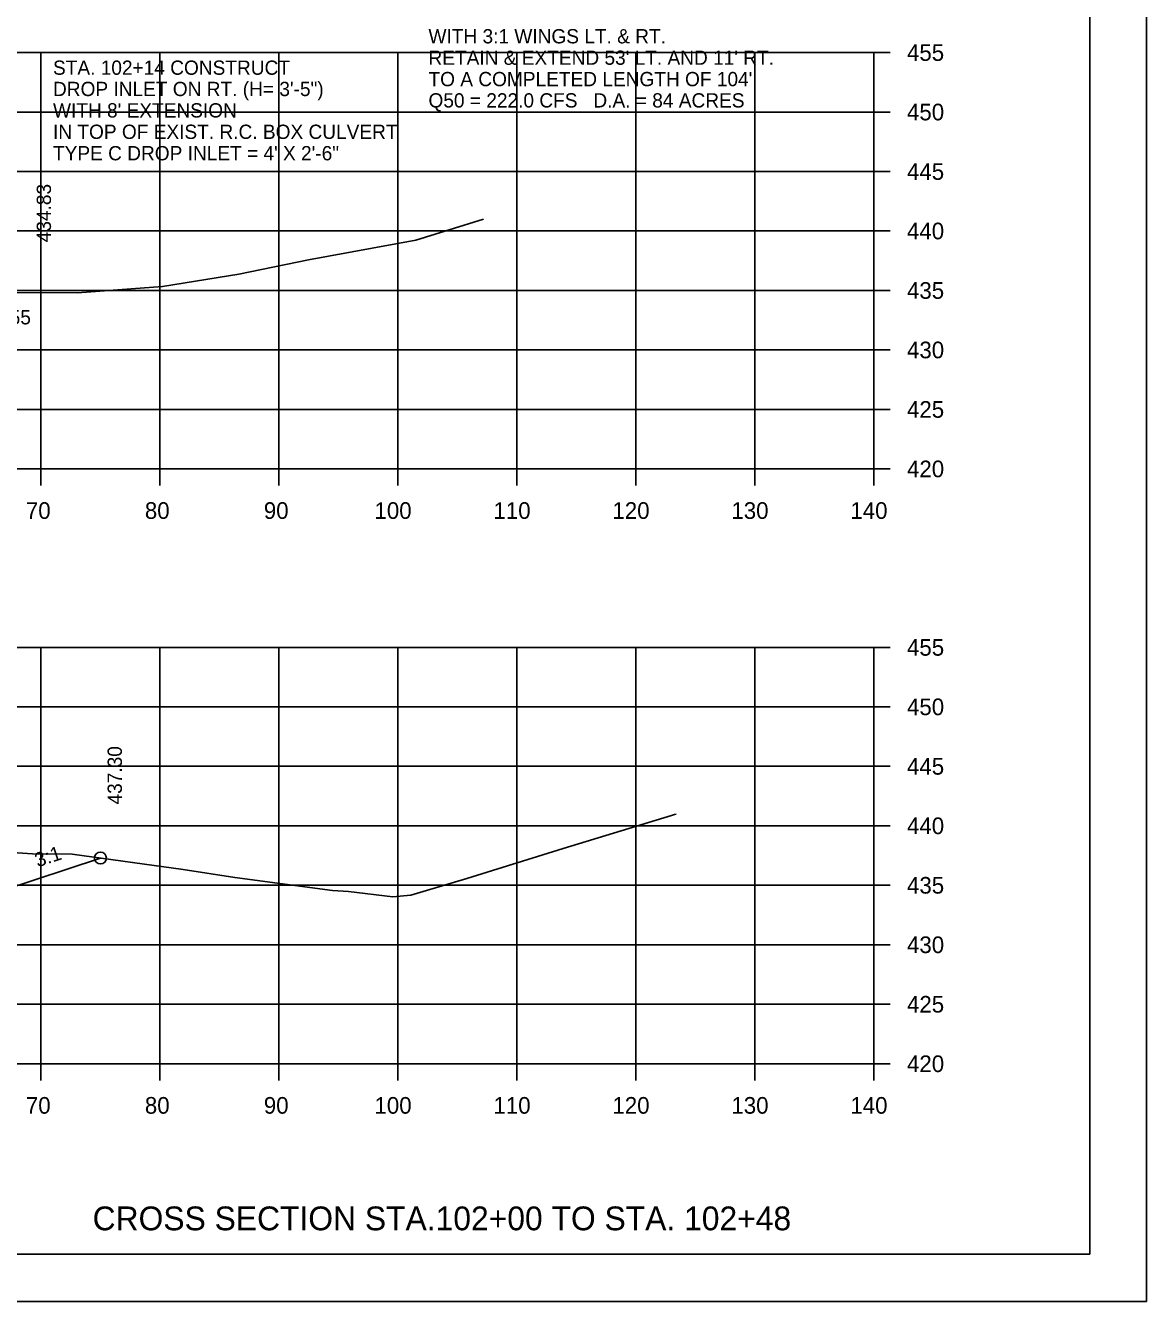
# Model space of a CAD drawing. Extents: x 1538688 to 1540766, y 656250 to 671912.
# Drawn here: x 1538926.9 to 1539021.1, y 656551.2 to 656658.5 of the extents above; entities that cross this region are included whole.
import ezdxf

# ---------------------------------------------------------------- set-up
doc = ezdxf.new("R2010")
doc.units = 0
doc.layers.add('19', color=7, linetype='Continuous')

msp = doc.modelspace()

# ---------------------------------------------------------------- linework, layer by layer
at = {"layer": '19'}
for p, q in [((1539016.36, 656555.22), (1539016.36, 656760.68)), ((1538718.18, 656656.22), (1538998.18, 656656.22)), ((1538928.18, 656621.22), (1538928.18, 656656.22)), ((1538938.18, 656621.22), (1538938.18, 656656.22)), ((1538948.18, 656621.22), (1538948.18, 656656.22)), ((1538958.18, 656621.22), (1538958.18, 656656.22)), ((1538968.18, 656621.22), (1538968.18, 656656.22)), ((1538978.18, 656621.22), (1538978.18, 656656.22)), ((1538988.18, 656621.22), (1538988.18, 656656.22)), ((1538998.18, 656621.22), (1538998.18, 656656.22)), ((1538998.18, 656621.22), (1538998.18, 656656.22)), ((1538999.58, 656656.22), (1538998.18, 656656.22)), ((1538718.18, 656651.22), (1538998.18, 656651.22)), ((1538999.58, 656651.22), (1538998.18, 656651.22)), ((1538718.18, 656646.22), (1538998.18, 656646.22)), ((1538999.58, 656646.22), (1538998.18, 656646.22)), ((1538718.18, 656641.22), (1538998.18, 656641.22)), ((1538999.58, 656641.22), (1538998.18, 656641.22)), ((1538718.18, 656636.22), (1538998.18, 656636.22)), ((1538999.58, 656636.22), (1538998.18, 656636.22)), ((1538718.18, 656631.22), (1538998.18, 656631.22)), ((1538999.58, 656631.22), (1538998.18, 656631.22)), ((1538718.18, 656626.22), (1538998.18, 656626.22)), ((1538999.58, 656626.22), (1538998.18, 656626.22)), ((1538718.18, 656621.22), (1538998.18, 656621.22)), ((1538718.18, 656621.22), (1538998.18, 656621.22)), ((1538928.18, 656619.82), (1538928.18, 656621.22)), ((1538938.18, 656619.82), (1538938.18, 656621.22)), ((1538948.18, 656619.82), (1538948.18, 656621.22)), ((1538958.18, 656619.82), (1538958.18, 656621.22)), ((1538968.18, 656619.82), (1538968.18, 656621.22)), ((1538978.18, 656619.82), (1538978.18, 656621.22)), ((1538988.18, 656619.82), (1538988.18, 656621.22)), ((1538998.18, 656619.82), (1538998.18, 656621.22)), ((1538999.58, 656621.22), (1538998.18, 656621.22)), ((1538718.18, 656606.22), (1538998.18, 656606.22)), ((1538928.18, 656571.22), (1538928.18, 656606.22)), ((1538938.18, 656571.22), (1538938.18, 656606.22)), ((1538948.18, 656571.22), (1538948.18, 656606.22)), ((1538958.18, 656571.22), (1538958.18, 656606.22)), ((1538968.18, 656571.22), (1538968.18, 656606.22)), ((1538978.18, 656571.22), (1538978.18, 656606.22)), ((1538988.18, 656571.22), (1538988.18, 656606.22)), ((1538998.18, 656571.22), (1538998.18, 656606.22)), ((1538998.18, 656571.22), (1538998.18, 656606.22)), ((1538999.58, 656606.22), (1538998.18, 656606.22)), ((1538718.18, 656601.22), (1538998.18, 656601.22)), ((1538999.58, 656601.22), (1538998.18, 656601.22)), ((1538718.18, 656596.22), (1538998.18, 656596.22)), ((1538999.58, 656596.22), (1538998.18, 656596.22)), ((1538718.18, 656591.22), (1538998.18, 656591.22)), ((1538999.58, 656591.22), (1538998.18, 656591.22)), ((1538718.18, 656586.22), (1538998.18, 656586.22)), ((1538999.58, 656586.22), (1538998.18, 656586.22)), ((1538718.18, 656581.22), (1538998.18, 656581.22)), ((1538999.58, 656581.22), (1538998.18, 656581.22)), ((1538718.18, 656576.22), (1538998.18, 656576.22)), ((1538999.58, 656576.22), (1538998.18, 656576.22)), ((1538718.18, 656571.22), (1538998.18, 656571.22)), ((1538718.18, 656571.22), (1538998.18, 656571.22)), ((1538928.18, 656569.82), (1538928.18, 656571.22)), ((1538938.18, 656569.82), (1538938.18, 656571.22)), ((1538948.18, 656569.82), (1538948.18, 656571.22)), ((1538958.18, 656569.82), (1538958.18, 656571.22)), ((1538968.18, 656569.82), (1538968.18, 656571.22)), ((1538978.18, 656569.82), (1538978.18, 656571.22)), ((1538988.18, 656569.82), (1538988.18, 656571.22)), ((1538998.18, 656569.82), (1538998.18, 656571.22)), ((1538999.58, 656571.22), (1538998.18, 656571.22)), ((1539016.36, 656555.22), (1538700.18, 656555.22)), ((1538687.78, 656551.24), (1539021.11, 656551.24))]:
    msp.add_line(p, q, dxfattribs=at)
msp.add_lwpolyline([(1538687.77, 656764.57), (1539021.11, 656764.57), (1539021.11, 656551.24), (1538687.77, 656551.24)], close=True, dxfattribs=at)
for points in [[(1538925.48, 656636.05), (1538931.27, 656636.01), (1538938.41, 656636.56), (1538944.82, 656637.6), (1538950.68, 656638.8), (1538959.7, 656640.45), (1538965.38, 656642.22)], [(1538768.09, 656594.16), (1538792.33, 656586.08), (1538816.67, 656594.19), (1538821.67, 656594.09), (1538824.67, 656594.03), (1538825.17, 656594.03), (1538825.18, 656593.53), (1538826.18, 656593.55), (1538858.18, 656594.19), (1538890.18, 656593.55), (1538891.18, 656593.53), (1538891.19, 656594.03), (1538891.69, 656594.03), (1538894.69, 656594.09), (1538899.69, 656594.19), (1538924.95, 656585.77), (1538933.19, 656588.51)], [(1538919.55, 656589.4), (1538927.48, 656588.87), (1538930.81, 656588.85), (1538940.14, 656587.54), (1538944.48, 656586.88), (1538952.7, 656585.78), (1538954.05, 656585.7), (1538957.75, 656585.24), (1538959.27, 656585.4), (1538963.99, 656586.79), (1538972.09, 656589.32), (1538981.19, 656592.09), (1538981.44, 656592.17), (1538981.57, 656592.21)]]:
    msp.add_lwpolyline(points, dxfattribs=at)
msp.add_circle((1538933.19, 656588.51), 0.5, dxfattribs=at)

# ---------------------------------------------------------------- texts
for s, height, p in [('WITH 3:1 WINGS LT. & RT.', 1.1993, (1538960.76, 656656.99)), ('455', 1.4, (1539000.98, 656655.52)), ('STA. 102+14 CONSTRUCT', 1.1993, (1538929.2, 656654.35)), ("RETAIN & EXTEND 53' LT. AND 11' RT.", 1.1993, (1538960.76, 656655.19)), ("TO A COMPLETED LENGTH OF 104'", 1.1993, (1538960.76, 656653.39)), ('DROP INLET ON RT. (H= 3\'-5") ', 1.1993, (1538929.2, 656652.56)), ('Q50 = 222.0 CFS   D.A. = 84 ACRES', 1.1993, (1538960.76, 656651.6)), ("WITH 8' EXTENSION ", 1.1993, (1538929.2, 656650.76)), ('450', 1.4, (1539000.98, 656650.52)), ('IN TOP OF EXIST. R.C. BOX CULVERT', 1.1993, (1538929.2, 656648.96)), ('TYPE C DROP INLET = 4\' X 2\'-6"', 1.1993, (1538929.2, 656647.16)), ('445', 1.4, (1539000.98, 656645.52)), ('440', 1.4, (1539000.98, 656640.52)), ('435', 1.4, (1539000.98, 656635.52)), ('F.L. OUTLET 434.55', 1.2, (1538912.45, 656633.37)), ('430', 1.4, (1539000.98, 656630.52)), ('425', 1.4, (1539000.98, 656625.52)), ('420', 1.4, (1539000.98, 656620.52)), ('70', 1.4, (1538926.92, 656617.02)), ('80', 1.4, (1538936.92, 656617.02)), ('90', 1.4, (1538946.92, 656617.02)), ('100', 1.4, (1538956.22, 656617.02)), ('110', 1.4, (1538966.22, 656617.02)), ('120', 1.4, (1538976.22, 656617.02)), ('130', 1.4, (1538986.22, 656617.02)), ('140', 1.4, (1538996.22, 656617.02)), ('455', 1.4, (1539000.98, 656605.52)), ('450', 1.4, (1539000.98, 656600.52)), ('445', 1.4, (1539000.98, 656595.52)), ('440', 1.4, (1539000.98, 656590.52)), ('435', 1.4, (1539000.98, 656585.52)), ('430', 1.4, (1539000.98, 656580.52)), ('425', 1.4, (1539000.98, 656575.52)), ('420', 1.4, (1539000.98, 656570.52)), ('70', 1.4, (1538926.92, 656567.02)), ('80', 1.4, (1538936.92, 656567.02)), ('90', 1.4, (1538946.92, 656567.02)), ('100', 1.4, (1538956.22, 656567.02)), ('110', 1.4, (1538966.22, 656567.02)), ('120', 1.4, (1538976.22, 656567.02)), ('130', 1.4, (1538986.22, 656567.02)), ('140', 1.4, (1538996.22, 656567.02)), ('CROSS SECTION STA.102+00 TO STA. 102+48', 2, (1538932.53, 656557.22))]:
    msp.add_text(s, height=height, dxfattribs=at).set_placement(p)
for s, rotation, p in [('434.83', 90, (1538929.03, 656640.27)), ('437.30', 90, (1538934.99, 656593.01)), ('3:1', 18.4349, (1538927.91, 656587.72))]:
    msp.add_text(s, height=1.2, rotation=rotation, dxfattribs=at).set_placement(p)

doc.saveas('drawing.dxf')
